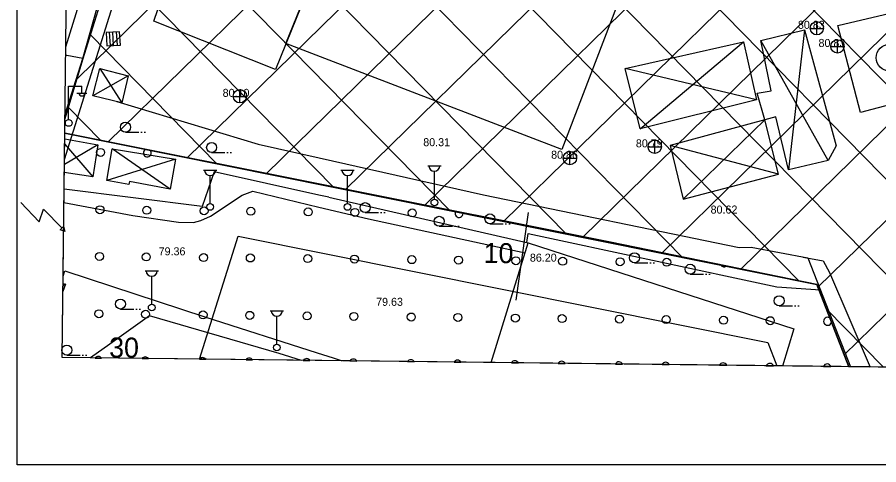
# Model space of a CAD drawing. Extents: x 412225 to 413380, y 4456471 to 4457189.
# Drawn here: x 412231.9 to 412361, y 4456471.2 to 4456538.3 of the extents above; entities that cross this region are included whole.
import ezdxf

# ---------------------------------------------------------------- set-up
doc = ezdxf.new("R2010")
doc.units = 0
for name, color, linetype in [('0_HALİHAZIR', 7, 'Continuous'), ('0_KADASTRO', 7, 'Continuous'), ('0_ÇERÇEVE', 7, 'Continuous'), ('ADA_KOCEPHE', 7, 'Continuous'), ('KALDIRIM', 7, 'Continuous'), ('Level 33', 7, 'Continuous'), ('Level 35', 7, 'Continuous'), ('ROL_CEPHE', 7, 'Continuous'), ('SINIR_FONKSIYON', 7, 'Continuous'), ('SINIR_YAPIYAK', 7, 'Continuous')]:
    doc.layers.add(name, color=color, linetype=linetype)

msp = doc.modelspace()

# ---------------------------------------------------------------- linework, layer by layer
at = {"layer": '0_HALİHAZIR'}
for p, q in [((412351.78, 4456535.62), (412351.78, 4456537.62)), ((412247.28, 4456536.11), (412245.29, 4456536.01)), ((412247.28, 4456536.11), (412245.29, 4456536.01)), ((412245.29, 4456536.01), (412245.39, 4456534.01)), ((412245.29, 4456536.01), (412245.39, 4456534.01)), ((412245.9, 4456534.04), (412245.79, 4456536.03)), ((412246.39, 4456534.06), (412246.29, 4456536.06)), ((412246.94, 4456534.09), (412246.83, 4456536.09)), ((412247.39, 4456534.11), (412247.28, 4456536.11)), ((412247.39, 4456534.11), (412247.28, 4456536.11)), ((412349.89, 4456536.38), (412347.52, 4456515.42)), ((412350.76, 4456536.61), (412352.76, 4456536.61)), ((412325.26, 4456521.56), (412340.76, 4456534.57)), ((412353.44, 4456516.82), (412343.35, 4456534.8)), ((412354.87, 4456532.9), (412354.87, 4456534.9)), ((412245.39, 4456534.01), (412247.39, 4456534.11)), ((412245.39, 4456534.01), (412247.39, 4456534.11)), ((412353.85, 4456533.89), (412355.85, 4456533.89)), ((412244.3, 4456530.6), (412247.6, 4456525.44)), ((412342.74, 4456525.88), (412323.04, 4456530.58)), ((412248.54, 4456529.51), (412243.27, 4456526.51)), ((412239.64, 4456522.95), (412239.64, 4456527.95)), ((412239.64, 4456527.95), (412241.64, 4456527.95)), ((412241.64, 4456526.95), (412241.64, 4456527.95)), ((412240.88, 4456526.91), (412242.38, 4456526.91)), ((412265.32, 4456525.42), (412265.32, 4456527.42)), ((412264.3, 4456526.41), (412266.3, 4456526.41)), ((412331.71, 4456511), (412343.95, 4456522.91)), ((412248.16, 4456521.04), (412250.16, 4456521.04)), ((412250.46, 4456521.04), (412250.66, 4456521.04)), ((412250.96, 4456521.04), (412251.16, 4456521.04)), ((412244, 4456519.12), (412239.01, 4456516.22)), ((412239.04, 4456519.31), (412243.26, 4456514.35)), ((412327.47, 4456517.85), (412327.47, 4456519.85)), ((412346.02, 4456514.76), (412329.79, 4456519.06)), ((412254.84, 4456512.48), (412246.16, 4456518.56)), ((412261.07, 4456517.99), (412263.07, 4456517.99)), ((412263.37, 4456517.99), (412263.57, 4456517.99)), ((412263.87, 4456517.99), (412264.07, 4456517.99)), ((412314.77, 4456516.14), (412314.77, 4456518.14)), ((412326.45, 4456518.84), (412328.45, 4456518.84)), ((412255.64, 4456516.99), (412245.39, 4456513.81)), ((412313.75, 4456517.13), (412315.75, 4456517.13)), ((412259.84, 4456515.33), (412261.84, 4456515.33)), ((412280.44, 4456515.33), (412282.44, 4456515.33)), ((412293.45, 4456516), (412295.45, 4456516)), ((412294.45, 4456511), (412294.45, 4456515.19)), ((412260.84, 4456510.33), (412260.84, 4456514.53)), ((412281.44, 4456510.33), (412281.44, 4456514.53)), ((412284.08, 4456508.98), (412286.08, 4456508.98)), ((412286.38, 4456508.98), (412286.58, 4456508.98)), ((412286.88, 4456508.98), (412287.08, 4456508.98)), ((412302.78, 4456507.29), (412304.78, 4456507.29)), ((412305.08, 4456507.29), (412305.28, 4456507.29)), ((412305.58, 4456507.29), (412305.78, 4456507.29)), ((412295.17, 4456506.93), (412297.17, 4456506.93)), ((412297.47, 4456506.93), (412297.67, 4456506.93)), ((412297.97, 4456506.93), (412298.17, 4456506.93)), ((412324.44, 4456501.46), (412326.44, 4456501.46)), ((412326.74, 4456501.46), (412326.94, 4456501.46)), ((412327.24, 4456501.46), (412327.44, 4456501.46)), ((412251.09, 4456500.25), (412253.09, 4456500.25)), ((412332.79, 4456499.74), (412334.79, 4456499.74)), ((412335.09, 4456499.74), (412335.29, 4456499.74)), ((412335.59, 4456499.74), (412335.79, 4456499.74)), ((412239.15, 4456498.24), (412238.8, 4456498.01)), ((412252.09, 4456495.25), (412252.09, 4456499.45)), ((412247.4, 4456494.53), (412249.4, 4456494.53)), ((412249.7, 4456494.53), (412249.9, 4456494.53)), ((412250.2, 4456494.53), (412250.4, 4456494.53)), ((412346.11, 4456495.02), (412348.11, 4456495.02)), ((412348.41, 4456495.02), (412348.61, 4456495.02)), ((412348.91, 4456495.02), (412349.11, 4456495.02)), ((412269.84, 4456494.26), (412271.84, 4456494.26)), ((412270.84, 4456489.26), (412270.84, 4456493.45)), ((412239.37, 4456487.62), (412241.37, 4456487.62)), ((412241.67, 4456487.62), (412241.87, 4456487.62)), ((412242.17, 4456487.62), (412242.37, 4456487.62))]:
    msp.add_line(p, q, dxfattribs=at)
for points in [[(412239.02, 4456516.95), (412263.94, 4456596.46)], [(412277.56, 4456547.65), (412270.64, 4456530.45), (412252.42, 4456537.69), (412255.28, 4456546.02), (412265.41, 4456572.22), (412272.99, 4456591.31), (412274.85, 4456595.86), (412275.14, 4456596.33)], [(412277.56, 4456547.65), (412291.72, 4456582.88), (412332.25, 4456567.25), (412332.25, 4456567.25), (412313.55, 4456518.44), (412277.38, 4456532.33)], [(412277.38, 4456532.33), (412272.2, 4456534.32), (412277.56, 4456547.65)], [(412241.77, 4456532.1), (412243.95, 4456539.86)], [(412370.58, 4456527.26), (412358.28, 4456523.98), (412354.88, 4456537.05), (412367.01, 4456539.87)], [(412239.09, 4456523.58), (412241.77, 4456532.1)], [(412241.77, 4456532.1), (412239.37, 4456532.52), (412239.2, 4456532.52)], [(412246.86, 4456525.63), (412268.02, 4456519.24), (412277.2, 4456517.18)], [(412239.05, 4456520.02), (412244, 4456519.12), (412243.26, 4456514.35), (412238.99, 4456515.01)], [(412277.2, 4456517.18), (412301.81, 4456511.66), (412340.13, 4456503.75), (412341.9, 4456503.82)], [(412277.14, 4456511.62), (412261.45, 4456515.12), (412259.67, 4456509.9), (412238.96, 4456512.52)], [(412238.94, 4456510.48), (412249.26, 4456508.55), (412256.12, 4456507.57), (412258.37, 4456507.48), (412259.44, 4456507.8), (412260.91, 4456508.46), (412265.64, 4456511.62), (412267.25, 4456512.18), (412277.12, 4456509.82)], [(412278.61, 4456511.29), (412277.14, 4456511.62)], [(412278.61, 4456511.29), (412308.5, 4456504.47)], [(412232.46, 4456510.5), (412235.23, 4456507.61), (412235.9, 4456509.49), (412238.65, 4456506.63)], [(412277.12, 4456509.82), (412284.59, 4456508.03), (412308.03, 4456502.93)], [(412308.29, 4456504.51), (412308.49, 4456505.87), (412345.74, 4456497.85), (412352.3, 4456497.39)], [(412302.96, 4456486.49), (412308.5, 4456504.47), (412348.31, 4456491.57), (412346.63, 4456485.98)], [(412341.9, 4456503.82), (412350.41, 4456502.19), (412356.82, 4456485.86)], [(412349.73, 4456502.32), (412352.72, 4456501.73), (412353.68, 4456500), (412359.75, 4456485.82)], [(412238.81, 4456499.46), (412239.08, 4456500.23), (412260.07, 4456493.36), (412276.87, 4456487.96)], [(412238.8, 4456498.36), (412239.15, 4456498.24), (412238.79, 4456497.16)], [(412274.54, 4456486.82), (412271.17, 4456487.86), (412251.74, 4456493.53), (412245.82, 4456489.28), (412242.93, 4456487.19)], [(412276.87, 4456487.96), (412279.26, 4456487.19), (412280.63, 4456486.75)]]:
    msp.add_lwpolyline(points, dxfattribs=at)
for points in [[(412343.35, 4456534.8), (412349.89, 4456536.38), (412354.66, 4456519), (412353.44, 4456516.82), (412347.52, 4456515.42), (412345.61, 4456523.32), (412343.95, 4456522.91), (412342.81, 4456526.88), (412344.9, 4456527.25)], [(412340.76, 4456534.57), (412342.74, 4456525.88), (412325.26, 4456521.56), (412323.04, 4456530.58)], [(412244.3, 4456530.6), (412248.54, 4456529.51), (412247.6, 4456525.44), (412243.27, 4456526.51)], [(412329.79, 4456519.06), (412331.71, 4456511), (412346.02, 4456514.76), (412343.95, 4456522.91)], [(412255.64, 4456516.99), (412254.84, 4456512.48), (412248.76, 4456513.63), (412248.65, 4456513.2), (412245.39, 4456513.81), (412246.16, 4456518.56)], [(412238.39, 4456506.42), (412238.87, 4456506.88), (412239.08, 4456506.17), (412238.67, 4456506.32)]]:
    msp.add_lwpolyline(points, close=True, dxfattribs=at)
for centre, radius in [((412351.76, 4456536.63), 1), ((412354.85, 4456533.91), 1), ((412362.65, 4456532.21), 2), ((412265.3, 4456526.43), 1), ((412239.65, 4456522.42), 0.5), ((412248.16, 4456521.79), 0.75), ((412261.07, 4456518.74), 0.75), ((412327.46, 4456518.86), 1), ((412314.76, 4456517.15), 1), ((412260.84, 4456509.83), 0.5), ((412281.44, 4456509.83), 0.5), ((412284.08, 4456509.73), 0.75), ((412294.45, 4456510.5), 0.5), ((412302.78, 4456508.04), 0.75), ((412295.17, 4456507.68), 0.75), ((412324.44, 4456502.21), 0.75), ((412332.79, 4456500.49), 0.75), ((412247.4, 4456495.28), 0.75), ((412346.11, 4456495.77), 0.75), ((412252.09, 4456494.75), 0.5), ((412270.84, 4456488.76), 0.5), ((412239.37, 4456488.37), 0.75)]:
    msp.add_circle(centre, radius, dxfattribs=at)
for centre, radius, start, end in [((412241.64, 4456526.95), 0.474, 184.8384, 355.1464), ((412260.84, 4456515.36), 0.837, 183.298, 356.9072), ((412281.44, 4456515.36), 0.837, 183.298, 356.9072), ((412294.45, 4456516.03), 0.837, 183.298, 356.9072), ((412252.09, 4456500.28), 0.837, 183.298, 356.9072), ((412270.84, 4456494.29), 0.837, 183.298, 356.9072)]:
    msp.add_arc(centre, radius, start, end, dxfattribs=at)
at = {"layer": '0_KADASTRO'}
for points in [[(412239.08, 4456522.92), (412241.81, 4456532.11), (412244.3, 4456540.07), (412253.47, 4456569.46), (412258.13, 4456584.22), (412263.51, 4456600.42), (412265.57, 4456606.92), (412266.96, 4456610.88), (412276.22, 4456617.55), (412284.56, 4456623.15), (412289.25, 4456625.07), (412382.85, 4456648.08), (412458, 4456666.39), (412467.04, 4456668.7), (412522.03, 4456682.07), (412533.88, 4456684.99)], [(412239.06, 4456520.9), (412239.08, 4456522.92)], [(412356.53, 4456485.88), (412238.67, 4456487.24), (412239.06, 4456520.9)], [(412239.06, 4456520.9), (412320.85, 4456504.55), (412351.75, 4456498.22), (412356.53, 4456485.88)], [(412356.53, 4456485.88), (412351.75, 4456498.22), (412320.85, 4456504.55), (412239.06, 4456520.9)], [(412510.76, 4456484.1), (412356.53, 4456485.88)]]:
    msp.add_lwpolyline(points, dxfattribs=at)
at = {"layer": '0_ÇERÇEVE'}
for points in [[(412231.94, 4457188.94), (413313.94, 4457188.94), (413313.94, 4456471.18), (412231.94, 4456471.18)], [(412246.74, 4457181.27), (413310.43, 4457168.98), (413302.46, 4456474.95), (412238.67, 4456487.24)]]:
    msp.add_lwpolyline(points, close=True, dxfattribs=at)
at = {"layer": 'ADA_KOCEPHE'}
for p, q in [((412241.81, 4456532.11), (412244.3, 4456540.07)), ((412239.08, 4456522.92), (412241.81, 4456532.11))]:
    msp.add_line(p, q, dxfattribs=at)
at = {"layer": 'KALDIRIM'}
msp.add_lwpolyline([(412239.21, 4456533.85), (412241.44, 4456540.97), (412250.61, 4456570.36), (412263.96, 4456612.65)], dxfattribs=at)
at = {"layer": 'Level 33'}
for points in [[(412243.64, 4456487.18), (412244.59, 4456487.17)], [(412250.64, 4456487.1), (412251.59, 4456487.09)], [(412259.23, 4456487), (412260.2, 4456486.99)], [(412266.22, 4456486.92), (412267.21, 4456486.91)], [(412274.81, 4456486.82), (412275.81, 4456486.81)], [(412281.8, 4456486.74), (412282.82, 4456486.73)], [(412290.4, 4456486.64), (412291.43, 4456486.63)], [(412297.39, 4456486.56), (412298.43, 4456486.55)], [(412305.98, 4456486.46), (412307.04, 4456486.45)], [(412312.98, 4456486.38), (412314.04, 4456486.37)], [(412321.57, 4456486.28), (412322.65, 4456486.27)], [(412328.57, 4456486.2), (412329.65, 4456486.19)], [(412337.16, 4456486.1), (412338.26, 4456486.09)], [(412344.16, 4456486.02), (412345.26, 4456486.01)], [(412352.75, 4456485.92), (412353.86, 4456485.91)]]:
    msp.add_lwpolyline(points, dxfattribs=at)
for centre in [(412244.43, 4456518.01), (412244.34, 4456509.41), (412251.34, 4456509.34), (412259.94, 4456509.25), (412266.94, 4456509.18), (412275.54, 4456509.09), (412282.54, 4456509.02), (412291.14, 4456508.93), (412244.27, 4456502.41), (412251.27, 4456502.34), (412259.87, 4456502.25), (412266.87, 4456502.18), (412275.47, 4456502.09), (412282.47, 4456502.02), (412291.07, 4456501.93), (412298.07, 4456501.86), (412306.67, 4456501.77), (412313.67, 4456501.7), (412322.27, 4456501.61), (412329.27, 4456501.54), (412244.18, 4456493.81), (412251.18, 4456493.74), (412259.78, 4456493.65), (412266.78, 4456493.58), (412275.38, 4456493.49), (412282.38, 4456493.42), (412290.98, 4456493.33), (412297.98, 4456493.26), (412306.58, 4456493.17), (412313.58, 4456493.1), (412322.18, 4456493.01), (412329.18, 4456492.94), (412337.78, 4456492.85), (412344.78, 4456492.78)]:
    msp.add_circle(centre, 0.6, dxfattribs=at)
for centre, start, end in [((412251.43, 4456517.93), 117.4575, 39.7825), ((412298.14, 4456508.86), 154.0523, 3.1877), ((412337.87, 4456501.45), 213.8987, 303.3413), ((412353.38, 4456492.69), 58.1651, 344.1567), ((412244.11, 4456486.81), 37.4041, 141.2716), ((412251.11, 4456486.74), 36.2901, 142.3856), ((412259.71, 4456486.65), 34.9432, 143.7325), ((412266.71, 4456486.58), 33.8635, 144.8122), ((412275.31, 4456486.49), 32.5558, 146.1199), ((412282.31, 4456486.42), 31.5057, 147.17), ((412290.91, 4456486.33), 30.2319, 148.4438), ((412297.91, 4456486.26), 29.2075, 149.4682), ((412306.51, 4456486.17), 27.9631, 150.7126), ((412313.51, 4456486.1), 26.9611, 151.7146), ((412322.11, 4456486.01), 25.7424, 152.9333), ((412329.11, 4456485.94), 24.7598, 153.9159), ((412337.71, 4456485.85), 23.5636, 155.1121), ((412344.71, 4456485.78), 22.5981, 156.0776), ((412353.31, 4456485.69), 21.4215, 157.2542)]:
    msp.add_arc(centre, 0.6, start, end, dxfattribs=at)
at = {"layer": 'Level 35'}
for p, q in [((412355.84, 4456487.65), (412566.39, 4456693.93)), ((412351.91, 4456497.8), (412546.52, 4456688.47)), ((412340.38, 4456500.51), (412526.94, 4456683.28)), ((412328.53, 4456502.89), (412507.91, 4456678.64)), ((412316.68, 4456505.28), (412488.9, 4456674.02)), ((412304.82, 4456507.67), (412469.9, 4456669.39)), ((412292.97, 4456510.05), (412450.73, 4456664.62)), ((412281.11, 4456512.44), (412431.71, 4456659.99)), ((412269.26, 4456514.82), (412412.7, 4456655.35)), ((412257.41, 4456517.21), (412393.68, 4456650.72)), ((412245.55, 4456519.59), (412374.63, 4456646.06)), ((412240.9, 4456529.03), (412355.56, 4456641.37)), ((412404.22, 4456485.33), (412275.32, 4456616.9)), ((412390.06, 4456485.49), (412267.11, 4456610.99)), ((412375.9, 4456485.66), (412263.5, 4456600.38)), ((412349.06, 4456498.76), (412259.95, 4456589.71)), ((412331.62, 4456502.27), (412256.47, 4456578.97)), ((412314.18, 4456505.78), (412253.07, 4456568.16)), ((412296.75, 4456509.29), (412249.68, 4456557.33)), ((412279.31, 4456512.8), (412246.3, 4456546.49)), ((412261.87, 4456516.31), (412242.92, 4456535.65)), ((412244.43, 4456519.82), (412239.62, 4456524.73)), ((412361.74, 4456485.82), (412353.16, 4456494.58))]:
    msp.add_line(p, q, dxfattribs=at)
at = {"layer": 'SINIR_FONKSIYON'}
msp.add_lwpolyline([(412239.06, 4456520.9), (412351.75, 4456498.22), (412356.53, 4456485.88)], dxfattribs=at)
at = {"layer": 'SINIR_YAPIYAK'}
for p, q in [((412306.69, 4456495.85), (412308.56, 4456509.01)), ((412238.74, 4456487.24), (412238.67, 4456487.26))]:
    msp.add_line(p, q, dxfattribs=at)
for points in [[(412259.23, 4456487), (412265.07, 4456505.47)], [(412265.07, 4456505.47), (412344.4, 4456489.5), (412345.76, 4456486)]]:
    msp.add_lwpolyline(points, dxfattribs=at)

# ---------------------------------------------------------------- texts
at = {"layer": '0_HALİHAZIR'}
for s, p in [('80.83', (412348.92, 4456536.54)), ('80.83', (412352.01, 4456533.82)), ('80.10', (412262.72, 4456526.34)), ('80.31', (412292.78, 4456518.94)), ('80.79', (412324.64, 4456518.77)), ('80.86', (412311.94, 4456517.06)), ('80.62', (412335.84, 4456508.84)), ('79.36', (412253.13, 4456502.58)), ('86.20', (412308.76, 4456501.63)), ('79.63', (412285.72, 4456495.01))]:
    msp.add_text(s, height=1.2, dxfattribs=at).set_placement(p)
at = {"layer": 'ROL_CEPHE'}
for s, p in [('10', (412301.82, 4456501.44)), ('30', (412245.7, 4456487.27))]:
    msp.add_text(s, height=3, rotation=359.4136, dxfattribs=at).set_placement(p)

doc.saveas('drawing.dxf')
